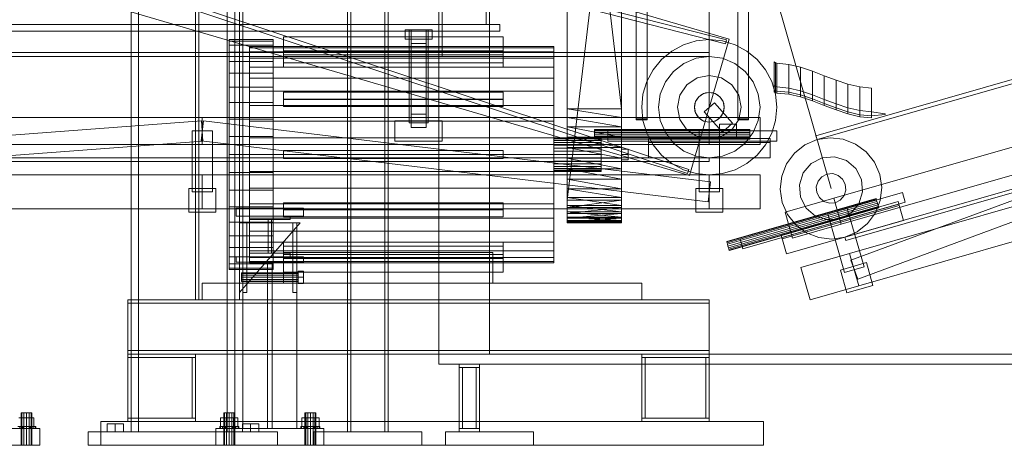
# Model space of a CAD drawing. Header units: millimetres. Extents: x -3490 to 61924, y -72580 to 6847.
# Tile 306 of 656: x 1580 to 3036, y -36000 to -35370. Entities that reach past the tile are written whole.
import ezdxf

# ---------------------------------------------------------------- set-up
doc = ezdxf.new("R2010")
doc.units = ezdxf.units.MM
for name, color, linetype, lineweight in [('COTAS_P', 1, 'Continuous', 0), ('frontal_C03', 7, 'Continuous', 0), ('frontal_C04', 7, 'Continuous', 0), ('frontal_C04-C08', 7, 'Continuous', 0), ('frontal_C08', 7, 'Continuous', 0), ('frontal_secador', 7, 'Continuous', 0), ('frontal_tolva', 7, 'Continuous', 0)]:
    doc.layers.add(name, color=color, linetype=linetype, lineweight=lineweight)
doc.dimstyles.new('R19_100', dxfattribs={"dimtxt": 250, "dimasz": 150, "dimexe": 150, "dimexo": 80, "dimgap": 100, "dimtad": 1, "dimtih": 1, "dimtoh": 1, "dimdsep": 46, "dimcen": 0.09, "dimadec": 0, "dimazin": 0, "dimtfac": 1, "dimtdec": 4, "dimtofl": 0, "dimtmove": 0, "dimatfit": 3, "dimfxl": 1, "dimtolj": 1, "dimtzin": 0, "dimarcsym": 0})

# ---------------------------------------------------------------- blocks, each defined once
blk = doc.blocks.new('DIM_R29_52')
at = {"layer": 'COTAS_P'}
for p, q in [((-1750, -34600), (-1600, -34555)), ((2600, -34600), (2450, -34555)), ((-1750, -35500), (-1750, -34600)), ((-1750, -34600), (2600, -34600)), ((-1750, -34600), (-1600, -34645)), ((2600, -34600), (2450, -34645)), ((2600, -35500), (2600, -34600))]:
    blk.add_line(p, q, dxfattribs=at)
blk.add_text('4350 P', height=250, dxfattribs=at).set_placement((425, -34500))
blk = doc.blocks.new('DIM_R29_53')
at = {"layer": 'COTAS_P'}
for p, q in [((2531.9, -34754.9), (6515, -33612.7)), ((6515, -33612.7), (6358.4, -33610.8)), ((6515, -33612.7), (6383.2, -33697.3)), ((6763.1, -34477.9), (6515, -33612.7)), ((2531.9, -34754.9), (2663.7, -34670.3)), ((2780, -35620), (2531.9, -34754.9)), ((2531.9, -34754.9), (2688.5, -34756.8))]:
    blk.add_line(p, q, dxfattribs=at)
blk.add_text('4143.62 P', height=250, rotation=16, dxfattribs=at).set_placement((4495.9, -34087.7))

msp = doc.modelspace()

# ---------------------------------------------------------------- linework, layer by layer
at = {"layer": 'frontal_C03'}
for p, q in [((1583.072, -35952), (1582, -35952)), ((1582, -36000), (1582, -35952)), ((1586, -35952), (1583.072, -35952)), ((1583.072, -36000), (1583.072, -35952)), ((1590, -35952), (1586, -35952)), ((1586, -36000), (1586, -35952)), ((1590, -35952), (1594, -35952)), ((1590, -35952), (1590, -36000)), ((1594, -35952), (1596.928, -35952)), ((1594, -36000), (1594, -35952)), ((1596.928, -35952), (1598, -35952)), ((1596.928, -36000), (1596.928, -35952)), ((1598, -36000), (1598, -35952)), ((1590, -35959.2), (1578.915, -35959.2)), ((1590, -35959.2), (1601.085, -35959.2)), ((1590, -35959.2), (1590, -35972)), ((1601.085, -35972), (1601.085, -35959.2)), ((1450, -35975), (1610, -35975)), ((1580.101, -35972), (1577.066, -35972)), ((1580.101, -35975), (1577.066, -35975)), ((1578.915, -35972), (1590, -35972)), ((1584.642, -35972), (1580.101, -35972)), ((1580.101, -35975), (1580.101, -35972)), ((1584.642, -35975), (1580.101, -35975)), ((1590, -35972), (1584.642, -35972)), ((1584.642, -35975), (1584.642, -35972)), ((1584.642, -35975), (1590, -35975)), ((1590, -35972), (1595.358, -35972)), ((1590, -35972), (1590, -35975)), ((1590, -35972), (1601.085, -35972)), ((1590, -35975), (1595.358, -35975)), ((1595.358, -35972), (1599.899, -35972)), ((1595.358, -35975), (1595.358, -35972)), ((1595.358, -35975), (1599.899, -35975)), ((1599.899, -35972), (1602.934, -35972)), ((1599.899, -35975), (1599.899, -35972)), ((1599.899, -35975), (1602.934, -35975)), ((1602.934, -35972), (1604, -35972)), ((1602.934, -35975), (1602.934, -35972)), ((1602.934, -35975), (1604, -35975)), ((1604, -35975), (1604, -35972)), ((1610, -36000), (1610, -35975)), ((1450, -36000), (1610, -36000)), ((1583.072, -36000), (1582, -36000)), ((1586, -36000), (1583.072, -36000)), ((1586, -36000), (1590, -36000)), ((1590, -36000), (1594, -36000)), ((1594, -36000), (1596.928, -36000)), ((1596.928, -36000), (1598, -36000))]:
    msp.add_line(p, q, dxfattribs=at)
at = {"layer": 'frontal_C04'}
for p, q in [((2629.541, -35399.241), (1529.541, -35076.741)), ((2624.025, -35406.022), (1514.118, -35122.276)), ((2625.511, -35400.209), (1515.604, -35116.463)), ((2567.591, -35597.768), (1480.177, -35237.3)), ((2569.479, -35592.073), (1482.065, -35231.605)), ((2570.459, -35600.759), (1470.459, -35278.259)), ((2492, -35517.27), (2492, -35312.27)), ((2492, -35518.73), (2492, -35313.73)), ((2508, -35517.27), (2508, -35312.27)), ((2508, -35313.73), (2508, -35518.73)), ((2642, -35517.27), (2642, -35312.27)), ((2642, -35518.73), (2642, -35313.73)), ((2658, -35517.27), (2658, -35312.27)), ((2658, -35313.73), (2658, -35518.73)), ((2270, -35342.5), (2270, -35377.5)), ((1360, -35377.5), (2290, -35377.5)), ((2270, -35377.5), (1580, -35377.5)), ((2150, -35385.5), (2190, -35385.5)), ((2150, -35399.5), (2150, -35385.5)), ((2156, -35385.5), (2184, -35385.5)), ((2156, -35523), (2156, -35385.5)), ((2181, -35385.527), (2159, -35385.527)), ((2159, -35385.527), (2159, -35405.473)), ((2159, -35510.027), (2159, -35385.527)), ((2181, -35405.473), (2181, -35385.527)), ((2181, -35385.527), (2181, -35510.027)), ((2184, -35385.5), (2184, -35523)), ((2190, -35385.5), (2190, -35399.5)), ((2290, -35377.5), (2290, -35387.5)), ((2290, -35387.5), (1360, -35387.5)), ((2190, -35399.5), (2150, -35399.5)), ((2570.459, -35600.759), (2629.541, -35399.241)), ((2600, -35400), (2580.491, -35401.921)), ((2619.509, -35401.921), (2600, -35400)), ((2624.025, -35406.022), (2625.511, -35400.209)), ((2159, -35405.473), (2181, -35405.473)), ((2159, -35405.473), (2159, -35529.973)), ((2181, -35405.473), (2181, -35529.973)), ((2561.732, -35407.612), (2544.443, -35416.853)), ((2580.491, -35401.921), (2561.732, -35407.612)), ((2638.268, -35407.612), (2619.509, -35401.921)), ((2655.557, -35416.853), (2638.268, -35407.612)), ((1540, -35419), (2600, -35419)), ((1540, -35425), (2600, -35425)), ((2529.289, -35429.289), (2516.853, -35444.443)), ((2544.443, -35416.853), (2529.289, -35429.289)), ((2580.589, -35427.556), (2562.5, -35435.048)), ((2600, -35425), (2580.589, -35427.556)), ((2600, -35419), (2600, -35425)), ((2619.411, -35427.556), (2600, -35425)), ((2637.5, -35435.048), (2619.411, -35427.556)), ((2670.711, -35429.289), (2655.557, -35416.853)), ((2683.147, -35444.443), (2670.711, -35429.289)), ((2516.853, -35444.443), (2507.612, -35461.732)), ((2562.5, -35435.048), (2546.967, -35446.967)), ((2653.033, -35446.967), (2637.5, -35435.048)), ((2692.388, -35461.732), (2683.147, -35444.443)), ((2546.967, -35446.967), (2535.048, -35462.5)), ((2582.014, -35456.578), (2566.766, -35466.766)), ((2600, -35453), (2582.014, -35456.578)), ((2617.986, -35456.578), (2600, -35453)), ((2633.234, -35466.766), (2617.986, -35456.578)), ((2664.952, -35462.5), (2653.033, -35446.967)), ((2507.612, -35461.732), (2501.921, -35480.491)), ((2535.048, -35462.5), (2527.556, -35480.589)), ((2566.766, -35466.766), (2556.578, -35482.014)), ((2643.422, -35482.014), (2633.234, -35466.766)), ((2672.444, -35480.589), (2664.952, -35462.5)), ((2698.079, -35480.491), (2692.388, -35461.732)), ((2501.921, -35480.491), (2500, -35500)), ((2527.556, -35480.589), (2525, -35500)), ((2556.578, -35482.014), (2553, -35500)), ((2584.444, -35484.444), (2579.675, -35491.581)), ((2584.444, -35484.444), (2580.947, -35489)), ((2591.581, -35479.675), (2584.444, -35484.444)), ((2589, -35480.947), (2584.444, -35484.444)), ((2594.306, -35478.75), (2589, -35480.947)), ((2600, -35478), (2591.581, -35479.675)), ((2600, -35478), (2594.306, -35478.75)), ((2608.419, -35479.675), (2600, -35478)), ((2605.694, -35478.75), (2600, -35478)), ((2611, -35480.947), (2605.694, -35478.75)), ((2615.556, -35484.444), (2608.419, -35479.675)), ((2615.556, -35484.444), (2611, -35480.947)), ((2620.325, -35491.581), (2615.556, -35484.444)), ((2619.053, -35489), (2615.556, -35484.444)), ((2647, -35500), (2643.422, -35482.014)), ((2675, -35500), (2672.444, -35480.589)), ((2700, -35500), (2698.079, -35480.491)), ((2500, -35500), (2501.921, -35519.509)), ((2525, -35500), (2527.556, -35519.411)), ((2553, -35500), (2556.578, -35517.986)), ((2579.675, -35491.581), (2578, -35500)), ((2578.75, -35494.306), (2578, -35500)), ((2578, -35500), (2579.675, -35508.419)), ((2578, -35500), (2578.75, -35505.694)), ((2580.947, -35489), (2578.75, -35494.306)), ((2592.567, -35506.69), (2607.433, -35493.31)), ((2607.433, -35493.31), (2634.433, -35523.31)), ((2621.25, -35494.306), (2619.053, -35489)), ((2622, -35500), (2620.325, -35491.581)), ((2620.325, -35508.419), (2622, -35500)), ((2622, -35500), (2621.25, -35494.306)), ((2621.25, -35505.694), (2622, -35500)), ((2643.422, -35517.986), (2647, -35500)), ((2672.444, -35519.411), (2675, -35500)), ((2698.079, -35519.509), (2700, -35500)), ((650, -35515), (1850, -35515)), ((1850, -35515), (1850, -35555)), ((1850, -35515), (2600, -35515)), ((2159, -35529.973), (2159, -35510.027)), ((2159, -35510.027), (2181, -35510.027)), ((2181, -35510.027), (2181, -35529.973)), ((2508, -35517.27), (2492, -35517.27)), ((2492, -35517.27), (2492, -35518.73)), ((2508, -35518.73), (2508, -35517.27)), ((2578.75, -35505.694), (2580.947, -35511)), ((2579.675, -35508.419), (2584.444, -35515.556)), ((2580.947, -35511), (2584.444, -35515.556)), ((2584.444, -35515.556), (2591.581, -35520.325)), ((2584.444, -35515.556), (2589, -35519.053)), ((2592.567, -35506.69), (2619.567, -35536.69)), ((2600, -35515), (2600, -35555)), ((2600, -35515), (2675, -35515)), ((2608.419, -35520.325), (2615.556, -35515.556)), ((2611, -35519.053), (2615.556, -35515.556)), ((2615.556, -35515.556), (2620.325, -35508.419)), ((2615.556, -35515.556), (2619.053, -35511)), ((2619.053, -35511), (2621.25, -35505.694)), ((2658, -35517.27), (2642, -35517.27)), ((2642, -35517.27), (2642, -35518.73)), ((2658, -35518.73), (2658, -35517.27)), ((2675, -35515), (2675, -35555)), ((648.878, -35610.042), (1848.878, -35520.042)), ((1851.787, -35520.107), (1848.213, -35549.893)), ((1848.878, -35520.042), (1851.122, -35549.958)), ((1851.787, -35520.107), (2601.787, -35610.107)), ((2135, -35520), (2205, -35520)), ((2135, -35550), (2135, -35520)), ((2184, -35523), (2156, -35523)), ((2181, -35529.973), (2159, -35529.973)), ((2205, -35520), (2205, -35550)), ((2492, -35518.73), (2508, -35518.73)), ((2501.921, -35519.509), (2507.612, -35538.268)), ((2527.556, -35519.411), (2535.048, -35537.5)), ((2556.578, -35517.986), (2566.766, -35533.234)), ((2589, -35519.053), (2594.306, -35521.25)), ((2591.581, -35520.325), (2600, -35522)), ((2594.306, -35521.25), (2600, -35522)), ((2600, -35522), (2608.419, -35520.325)), ((2600, -35522), (2605.694, -35521.25)), ((2605.694, -35521.25), (2611, -35519.053)), ((2615, -35525), (2640, -35525)), ((2615, -35545), (2615, -35525)), ((2634.433, -35523.31), (2619.567, -35536.69)), ((2633.234, -35533.234), (2643.422, -35517.986)), ((2640, -35525), (2640, -35545)), ((2642, -35518.73), (2658, -35518.73)), ((2664.952, -35537.5), (2672.444, -35519.411)), ((2692.388, -35538.268), (2698.079, -35519.509)), ((1865, -35535), (1835, -35535)), ((1835, -35625), (1835, -35535)), ((1865, -35535), (1865, -35625)), ((2430, -35533.533), (2430, -35533)), ((2430, -35533), (2660, -35533)), ((2430, -35535.05), (2430, -35533.533)), ((2430, -35533.533), (2660, -35533.533)), ((2430, -35537.321), (2430, -35535.05)), ((2430, -35535.05), (2660, -35535.05)), ((2430, -35540), (2430, -35537.321)), ((2430, -35537.321), (2660, -35537.321)), ((2430, -35542.679), (2430, -35540)), ((2660, -35540), (2430, -35540)), ((2430, -35542.679), (2430, -35544.95)), ((2430, -35542.679), (2660, -35542.679)), ((2430, -35544.95), (2430, -35546.467)), ((2430, -35544.95), (2660, -35544.95)), ((2430, -35546.467), (2430, -35547)), ((2430, -35546.467), (2660, -35546.467)), ((2450, -35535), (2700, -35535)), ((2450, -35535), (2450, -35550)), ((2507.612, -35538.268), (2516.853, -35555.557)), ((2510, -35546), (2690, -35546)), ((2510, -35546), (2510, -35552)), ((2535.048, -35537.5), (2546.967, -35553.033)), ((2566.766, -35533.234), (2582.014, -35543.422)), ((2582.014, -35543.422), (2600, -35547)), ((2615, -35535), (2585, -35535)), ((2585, -35625), (2585, -35535)), ((2600, -35547), (2617.986, -35543.422)), ((2615, -35535), (2615, -35625)), ((2640, -35545), (2615, -35545)), ((2617.986, -35543.422), (2633.234, -35533.234)), ((2653.033, -35553.033), (2664.952, -35537.5)), ((2660, -35533.533), (2660, -35533)), ((2660, -35535.05), (2660, -35533.533)), ((2660, -35537.321), (2660, -35535.05)), ((2660, -35540), (2660, -35537.321)), ((2660, -35540), (2660, -35542.679)), ((2660, -35542.679), (2660, -35544.95)), ((2660, -35544.95), (2660, -35546.467)), ((2660, -35546.467), (2660, -35547)), ((2683.147, -35555.557), (2692.388, -35538.268)), ((2690, -35552), (2690, -35546)), ((2700, -35550), (2700, -35535)), ((650, -35555), (1850, -35555)), ((651.122, -35639.958), (1851.122, -35549.958)), ((1848.213, -35549.893), (2598.213, -35639.893)), ((1850, -35555), (2600, -35555)), ((2205, -35550), (2135, -35550)), ((2430, -35547), (2660, -35547)), ((2450, -35550), (2700, -35550)), ((2510, -35550), (2690, -35550)), ((2510, -35550), (2510, -35575)), ((2510, -35552), (2690, -35552)), ((2516.853, -35555.557), (2529.289, -35570.711)), ((2546.967, -35553.033), (2562.5, -35564.952)), ((2600, -35555), (2675, -35555)), ((2637.5, -35564.952), (2653.033, -35553.033)), ((2670.711, -35570.711), (2683.147, -35555.557)), ((2690, -35575), (2690, -35550)), ((-1750, -35575), (2600, -35575)), ((2510, -35575), (2690, -35575)), ((2529.289, -35570.711), (2544.443, -35583.147)), ((2562.5, -35564.952), (2580.589, -35572.444)), ((2580.589, -35572.444), (2600, -35575)), ((2600, -35575), (2619.411, -35572.444)), ((2600, -35575), (2600, -35580)), ((2619.411, -35572.444), (2637.5, -35564.952)), ((2655.557, -35583.147), (2670.711, -35570.711)), ((-1750, -35580), (2600, -35580)), ((2544.443, -35583.147), (2561.732, -35592.388)), ((2638.268, -35592.388), (2655.557, -35583.147)), ((650, -35600), (1850, -35600)), ((1850, -35600), (1850, -35650)), ((1850, -35600), (2600, -35600)), ((2561.732, -35592.388), (2580.491, -35598.079)), ((2567.591, -35597.768), (2569.479, -35592.073)), ((2580.491, -35598.079), (2600, -35600)), ((2600, -35600), (2619.509, -35598.079)), ((2600, -35600), (2600, -35650)), ((2600, -35600), (2675, -35600)), ((2619.509, -35598.079), (2638.268, -35592.388)), ((2675, -35600), (2675, -35650)), ((2601.787, -35610.107), (2598.213, -35639.893)), ((1830, -35620), (1870, -35620)), ((1830, -35620), (1830, -35655)), ((1865, -35625), (1835, -35625)), ((1870, -35655), (1870, -35620)), ((2580, -35620), (2620, -35620)), ((2580, -35620), (2580, -35655)), ((2615, -35625), (2585, -35625)), ((2620, -35655), (2620, -35620)), ((650, -35650), (1850, -35650)), ((1830, -35655), (1870, -35655)), ((1850, -35650), (2600, -35650)), ((1900, -35649), (2000, -35649)), ((1900, -35649), (1900, -35661)), ((1900, -35661), (2000, -35661)), ((1920, -35666), (1920, -35661)), ((1920, -35661), (1980, -35661)), ((1980, -35661), (1980, -35666)), ((2000, -35661), (2000, -35649)), ((2580, -35655), (2620, -35655)), ((2600, -35650), (2675, -35650)), ((1905, -35774), (1995, -35671)), ((1995, -35671), (1905, -35671)), ((1905, -35671), (1905, -35774)), ((1910, -35774), (1910, -35671)), ((1910, -35671), (1916, -35671)), ((1916, -35774), (1916, -35671)), ((1980, -35666), (1920, -35666)), ((1947.5, -35716), (1947.5, -35666)), ((1947.5, -35666), (1952.5, -35666)), ((1952.5, -35666), (1952.5, -35716)), ((1984, -35774), (1984, -35671)), ((1984, -35671), (1990, -35671)), ((1990, -35774), (1990, -35671)), ((1900, -35721), (2000, -35721)), ((1900, -35721), (1900, -35729)), ((1920, -35721), (1920, -35716)), ((1920, -35716), (1980, -35716)), ((1980, -35721), (1920, -35721)), ((1952.5, -35716), (1947.5, -35716)), ((1980, -35716), (1980, -35721)), ((2000, -35729), (2000, -35721)), ((1900, -35729), (2000, -35729)), ((1910, -35729), (1990, -35729)), ((1910, -35729), (1910, -35975)), ((1946.5, -35729), (1953.5, -35729)), ((1946.5, -35729), (1946.5, -35975)), ((1953.5, -35975), (1953.5, -35729)), ((1990, -35975), (1990, -35729)), ((1908, -35745.957), (1908, -35745.1)), ((1908, -35745.1), (1992, -35745.1)), ((1908, -35748.3), (1908, -35745.957)), ((1908, -35745.957), (1992, -35745.957)), ((1908, -35751.5), (1908, -35748.3)), ((1908, -35748.3), (1992, -35748.3)), ((1992, -35751.5), (1992, -35742.493)), ((1992, -35742.493), (2000, -35742.493)), ((1992, -35745.957), (1992, -35745.1)), ((1992, -35748.3), (1992, -35745.957)), ((1992, -35751.5), (1992, -35748.3)), ((2000, -35751.5), (2000, -35742.493)), ((1908, -35754.7), (1908, -35751.5)), ((1992, -35751.5), (1908, -35751.5)), ((1908, -35754.7), (1908, -35757.043)), ((1908, -35754.7), (1992, -35754.7)), ((1908, -35757.043), (1908, -35757.9)), ((1908, -35757.043), (1992, -35757.043)), ((1908, -35757.9), (1992, -35757.9)), ((1992, -35751.5), (1992, -35754.7)), ((1992, -35760.507), (1992, -35751.5)), ((2000, -35751.5), (1992, -35751.5)), ((1992, -35754.7), (1992, -35757.043)), ((1992, -35757.043), (1992, -35757.9)), ((1992, -35760.507), (2000, -35760.507)), ((2000, -35751.5), (2000, -35760.507)), ((1916, -35774), (1910, -35774)), ((1990, -35774), (1984, -35774)), ((1883.072, -35952), (1882, -35952)), ((1882, -36000), (1882, -35952)), ((1886, -35952), (1883.072, -35952)), ((1883.072, -36000), (1883.072, -35952)), ((1890, -35952), (1886, -35952)), ((1886, -36000), (1886, -35952)), ((1894, -35952), (1890, -35952)), ((1890, -36000), (1890, -35952)), ((1896.928, -35952), (1894, -35952)), ((1894, -36000), (1894, -35952)), ((1898, -35952), (1896.928, -35952)), ((1896.928, -36000), (1896.928, -35952)), ((1898, -35952), (1898, -36000)), ((2003.072, -35952), (2002, -35952)), ((2002, -36000), (2002, -35952)), ((2006, -35952), (2003.072, -35952)), ((2003.072, -36000), (2003.072, -35952)), ((2010, -35952), (2006, -35952)), ((2006, -36000), (2006, -35952)), ((2014, -35952), (2010, -35952)), ((2010, -36000), (2010, -35952)), ((2016.928, -35952), (2014, -35952)), ((2014, -36000), (2014, -35952)), ((2018, -35952), (2016.928, -35952)), ((2016.928, -36000), (2016.928, -35952)), ((2018, -35952), (2018, -36000)), ((1883.6, -35959.2), (1877.2, -35959.2)), ((1877.2, -35972), (1877.2, -35959.2)), ((1896.4, -35959.2), (1883.6, -35959.2)), ((1883.6, -35972), (1883.6, -35959.2)), ((1902.8, -35959.2), (1896.4, -35959.2)), ((1896.4, -35972), (1896.4, -35959.2)), ((1902.8, -35959.2), (1902.8, -35972)), ((2003.6, -35959.2), (1997.2, -35959.2)), ((1997.2, -35972), (1997.2, -35959.2)), ((2016.4, -35959.2), (2003.6, -35959.2)), ((2003.6, -35972), (2003.6, -35959.2)), ((2022.8, -35959.2), (2016.4, -35959.2)), ((2016.4, -35972), (2016.4, -35959.2)), ((2022.8, -35959.2), (2022.8, -35972)), ((1870, -35975), (2030, -35975)), ((1870, -35975), (1870, -36000)), ((1877.066, -35972), (1876, -35972)), ((1876, -35975), (1876, -35972)), ((1877.066, -35975), (1876, -35975)), ((1880.101, -35972), (1877.066, -35972)), ((1877.066, -35975), (1877.066, -35972)), ((1880.101, -35975), (1877.066, -35975)), ((1883.6, -35972), (1877.2, -35972)), ((1884.642, -35972), (1880.101, -35972)), ((1880.101, -35975), (1880.101, -35972)), ((1884.642, -35975), (1880.101, -35975)), ((1896.4, -35972), (1883.6, -35972)), ((1890, -35972), (1884.642, -35972)), ((1884.642, -35975), (1884.642, -35972)), ((1890, -35975), (1884.642, -35975)), ((1895.358, -35972), (1890, -35972)), ((1890, -35975), (1890, -35972)), ((1895.358, -35975), (1890, -35975)), ((1899.899, -35972), (1895.358, -35972)), ((1895.358, -35975), (1895.358, -35972)), ((1899.899, -35975), (1895.358, -35975)), ((1896.4, -35972), (1902.8, -35972)), ((1902.934, -35972), (1899.899, -35972)), ((1899.899, -35975), (1899.899, -35972)), ((1902.934, -35975), (1899.899, -35975)), ((1904, -35972), (1902.934, -35972)), ((1902.934, -35975), (1902.934, -35972)), ((1902.934, -35975), (1904, -35975)), ((1904, -35972), (1904, -35975)), ((1910, -35975), (1990, -35975)), ((1946.5, -35975), (1953.5, -35975)), ((1997.066, -35972), (1996, -35972)), ((1996, -35975), (1996, -35972)), ((1997.066, -35975), (1996, -35975)), ((2000.101, -35972), (1997.066, -35972)), ((1997.066, -35975), (1997.066, -35972)), ((2000.101, -35975), (1997.066, -35975)), ((2003.6, -35972), (1997.2, -35972)), ((2004.642, -35972), (2000.101, -35972)), ((2000.101, -35975), (2000.101, -35972)), ((2004.642, -35975), (2000.101, -35975)), ((2016.4, -35972), (2003.6, -35972)), ((2010, -35972), (2004.642, -35972)), ((2004.642, -35975), (2004.642, -35972)), ((2010, -35975), (2004.642, -35975)), ((2015.358, -35972), (2010, -35972)), ((2010, -35975), (2010, -35972)), ((2015.358, -35975), (2010, -35975)), ((2019.899, -35972), (2015.358, -35972)), ((2015.358, -35975), (2015.358, -35972)), ((2019.899, -35975), (2015.358, -35975)), ((2016.4, -35972), (2022.8, -35972)), ((2022.934, -35972), (2019.899, -35972)), ((2019.899, -35975), (2019.899, -35972)), ((2022.934, -35975), (2019.899, -35975)), ((2024, -35972), (2022.934, -35972)), ((2022.934, -35975), (2022.934, -35972)), ((2022.934, -35975), (2024, -35975)), ((2024, -35972), (2024, -35975)), ((2030, -36000), (2030, -35975)), ((1870, -36000), (2030, -36000)), ((1883.072, -36000), (1882, -36000)), ((1886, -36000), (1883.072, -36000)), ((1890, -36000), (1886, -36000)), ((1894, -36000), (1890, -36000)), ((1896.928, -36000), (1894, -36000)), ((1896.928, -36000), (1898, -36000)), ((2003.072, -36000), (2002, -36000)), ((2006, -36000), (2003.072, -36000)), ((2010, -36000), (2006, -36000)), ((2014, -36000), (2010, -36000)), ((2016.928, -36000), (2014, -36000)), ((2016.928, -36000), (2018, -36000))]:
    msp.add_line(p, q, dxfattribs=at)
at = {"layer": 'frontal_C04-C08'}
for p, q in [((2696, -35468), (2696, -35433)), ((2696, -35433), (2698, -35434.5)), ((2698, -35434.5), (2698, -35469.5)), ((2698, -35434.5), (2700, -35435)), ((2700, -35435), (2700, -35470)), ((2700, -35435), (2717.5, -35436.57)), ((2717.5, -35436.57), (2717.5, -35471.57)), ((2717.5, -35436.57), (2735, -35440.708)), ((2735, -35440.708), (2735, -35475.708)), ((2735, -35440.708), (2752.5, -35446.559)), ((2752.5, -35446.559), (2752.5, -35481.559)), ((2752.5, -35446.559), (2770, -35453.266)), ((2770, -35453.266), (2770, -35488.266)), ((2770, -35453.266), (2787.5, -35459.972)), ((2696, -35468), (2698, -35469.5)), ((2696, -35474), (2696, -35468)), ((2696, -35474), (2698, -35475.5)), ((2696, -35477), (2696, -35474)), ((2698, -35469.5), (2698, -35475.5)), ((2698, -35469.5), (2700, -35470)), ((2700, -35470), (2700, -35476)), ((2700, -35470), (2717.5, -35471.57)), ((2717.5, -35471.57), (2717.5, -35477.57)), ((2717.5, -35471.57), (2735, -35475.708)), ((2787.5, -35459.972), (2787.5, -35494.972)), ((2787.5, -35459.972), (2805, -35465.823)), ((2805, -35465.823), (2805, -35500.823)), ((2805, -35465.823), (2822.5, -35469.961)), ((2822.5, -35469.961), (2822.5, -35504.961)), ((2822.5, -35469.961), (2840, -35471.531)), ((2840, -35471.531), (2840, -35506.531)), ((2696, -35477), (2698, -35478.5)), ((2698, -35475.5), (2698, -35478.5)), ((2698, -35475.5), (2700, -35476)), ((2698, -35478.5), (2700, -35479)), ((2700, -35476), (2700, -35479)), ((2700, -35476), (2717.5, -35477.57)), ((2700, -35479), (2717.5, -35480.57)), ((2717.5, -35477.57), (2717.5, -35480.57)), ((2717.5, -35477.57), (2735, -35481.708)), ((2717.5, -35480.57), (2735, -35484.708)), ((2735, -35475.708), (2735, -35481.708)), ((2735, -35475.708), (2752.5, -35481.559)), ((2735, -35481.708), (2735, -35484.708)), ((2735, -35481.708), (2752.5, -35487.559)), ((2735, -35484.708), (2752.5, -35490.559)), ((2752.5, -35481.559), (2752.5, -35487.559)), ((2752.5, -35481.559), (2770, -35488.266)), ((2752.5, -35487.559), (2752.5, -35490.559)), ((2752.5, -35487.559), (2770, -35494.266)), ((2770, -35488.266), (2770, -35494.266)), ((2770, -35488.266), (2787.5, -35494.972)), ((2752.5, -35490.559), (2770, -35497.266)), ((2770, -35494.266), (2770, -35497.266)), ((2770, -35494.266), (2787.5, -35500.972)), ((2770, -35497.266), (2787.5, -35503.972)), ((2787.5, -35494.972), (2787.5, -35500.972)), ((2787.5, -35494.972), (2805, -35500.823)), ((2787.5, -35500.972), (2787.5, -35503.972)), ((2787.5, -35500.972), (2805, -35506.823)), ((2805, -35500.823), (2805, -35506.823)), ((2805, -35500.823), (2822.5, -35504.961)), ((2787.5, -35503.972), (2805, -35509.823)), ((2805, -35506.823), (2805, -35509.823)), ((2805, -35506.823), (2822.5, -35510.961)), ((2805, -35509.823), (2822.5, -35513.961)), ((2822.5, -35504.961), (2822.5, -35510.961)), ((2822.5, -35504.961), (2840, -35506.531)), ((2822.5, -35510.961), (2822.5, -35513.961)), ((2822.5, -35510.961), (2840, -35512.531)), ((2822.5, -35513.961), (2840, -35515.531)), ((2840, -35506.531), (2840, -35512.531)), ((2840, -35506.531), (2860, -35509.796)), ((2840, -35512.531), (2860, -35510.796)), ((2840, -35512.531), (2840, -35515.531)), ((2860, -35509.796), (2860, -35510.796))]:
    msp.add_line(p, q, dxfattribs=at)
at = {"layer": 'frontal_C08'}
for p, q in [((2800.673, -35692.095), (6783.781, -34549.957)), ((2802.051, -35696.901), (6785.159, -34554.763)), ((2784.135, -35634.419), (3937.649, -35303.654)), ((2809.253, -35726.088), (3937.96, -35308.81)), ((2795.16, -35672.869), (3948.674, -35342.105)), ((2819.656, -35754.227), (3948.363, -35336.949)), ((2807.564, -35716.126), (3961.078, -35385.361)), ((2821.346, -35764.189), (3974.86, -35433.424)), ((2757.673, -35542.138), (3094.115, -35445.665)), ((2759.327, -35547.905), (3095.769, -35451.432)), ((2759.327, -35547.905), (2757.673, -35542.138)), ((2778.691, -35545.011), (2759.327, -35547.905)), ((2798.144, -35547.228), (2778.691, -35545.011)), ((2741.372, -35555.712), (2726.05, -35567.901)), ((2759.327, -35547.905), (2741.372, -35555.712)), ((2816.361, -35554.404), (2798.144, -35547.228)), ((2832.099, -35566.05), (2816.361, -35554.404)), ((2726.05, -35567.901), (2714.404, -35583.639)), ((2767.045, -35574.821), (2750.742, -35583.217)), ((2785.321, -35573.302), (2767.045, -35574.821)), ((2802.786, -35578.893), (2785.321, -35573.302)), ((2844.288, -35581.372), (2832.099, -35566.05)), ((2714.404, -35583.639), (2707.228, -35601.856)), ((2750.742, -35583.217), (2738.893, -35597.214)), ((2816.783, -35590.742), (2802.786, -35578.893)), ((2852.095, -35599.327), (2844.288, -35581.372)), ((2707.228, -35601.856), (2705.011, -35621.309)), ((2738.893, -35597.214), (2733.302, -35614.679)), ((2766.305, -35602.783), (2760.758, -35609.334)), ((2773.936, -35598.852), (2766.305, -35602.783)), ((2782.49, -35598.141), (2773.936, -35598.852)), ((2790.666, -35600.758), (2782.49, -35598.141)), ((2797.217, -35606.305), (2790.666, -35600.758)), ((2825.179, -35607.045), (2816.783, -35590.742)), ((2854.989, -35618.691), (2852.095, -35599.327)), ((2733.302, -35614.679), (2734.821, -35632.955)), ((2760.758, -35609.334), (2758.141, -35617.51)), ((2758.141, -35617.51), (2758.852, -35626.064)), ((2801.148, -35613.936), (2797.217, -35606.305)), ((2801.859, -35622.49), (2801.148, -35613.936)), ((2826.698, -35625.321), (2825.179, -35607.045)), ((2852.772, -35638.144), (2854.989, -35618.691)), ((2645.458, -35694.99), (2885.773, -35626.08)), ((2705.011, -35621.309), (2707.905, -35640.673)), ((2734.821, -35632.955), (2743.217, -35649.258)), ((2758.852, -35626.064), (2762.783, -35633.695)), ((2762.783, -35633.695), (2769.334, -35639.242)), ((2793.695, -35637.217), (2799.242, -35630.666)), ((2799.242, -35630.666), (2801.859, -35622.49)), ((2821.107, -35642.786), (2826.698, -35625.321)), ((2889.908, -35640.499), (2885.773, -35626.08)), ((2625.682, -35698.58), (2846.772, -35635.183)), ((2625.828, -35699.092), (2846.919, -35635.696)), ((2626.247, -35700.551), (2847.337, -35637.154)), ((2626.873, -35702.734), (2847.963, -35639.337)), ((2848.701, -35641.912), (2627.611, -35705.309)), ((2628.349, -35707.884), (2849.44, -35644.487)), ((2628.975, -35710.067), (2850.066, -35646.67)), ((2629.394, -35711.525), (2850.484, -35648.129)), ((2629.54, -35712.038), (2850.631, -35648.641)), ((2649.593, -35709.409), (2889.908, -35640.499)), ((2706.166, -35689.025), (2879.193, -35639.411)), ((2707.268, -35692.87), (2880.295, -35643.256)), ((2707.82, -35694.793), (2880.847, -35645.178)), ((2707.905, -35640.673), (2715.712, -35658.628)), ((2712.04, -35655.092), (2784.135, -35634.419)), ((2769.334, -35639.242), (2777.51, -35641.859)), ((2777.51, -35641.859), (2786.064, -35641.148)), ((2784.135, -35634.419), (2795.16, -35672.869)), ((2786.064, -35641.148), (2793.695, -35637.217)), ((2809.258, -35656.783), (2821.107, -35642.786)), ((2845.596, -35656.361), (2852.772, -35638.144)), ((2846.919, -35635.696), (2846.772, -35635.183)), ((2847.337, -35637.154), (2846.919, -35635.696)), ((2847.963, -35639.337), (2847.337, -35637.154)), ((2848.701, -35641.912), (2847.963, -35639.337)), ((2848.701, -35641.912), (2849.44, -35644.487)), ((2849.44, -35644.487), (2850.066, -35646.67)), ((2850.066, -35646.67), (2850.484, -35648.129)), ((2850.484, -35648.129), (2850.631, -35648.641)), ((2880.847, -35645.178), (2879.193, -35639.411)), ((2887.186, -35667.287), (2880.295, -35643.256)), ((2712.04, -35655.092), (2723.065, -35693.542)), ((2715.712, -35658.628), (2727.901, -35673.95)), ((2743.217, -35649.258), (2757.214, -35661.107)), ((2757.214, -35661.107), (2774.679, -35666.698)), ((2804.066, -35649.51), (2775.228, -35657.779)), ((2800.036, -35744.292), (2775.228, -35657.779)), ((2792.955, -35665.179), (2809.258, -35656.783)), ((2804.066, -35649.51), (2828.874, -35736.023)), ((2833.95, -35672.099), (2845.596, -35656.361)), ((2714.159, -35716.902), (2887.186, -35667.287)), ((2723.065, -35693.542), (2795.16, -35672.869)), ((2727.901, -35673.95), (2743.639, -35685.596)), ((2774.679, -35666.698), (2792.955, -35665.179)), ((2818.628, -35684.288), (2833.95, -35672.099)), ((2706.166, -35689.025), (2707.82, -35694.793)), ((2743.639, -35685.596), (2761.856, -35692.772)), ((2781.309, -35694.989), (2800.673, -35692.095)), ((2800.673, -35692.095), (2818.628, -35684.288)), ((2802.051, -35696.901), (2800.673, -35692.095)), ((2625.828, -35699.092), (2625.682, -35698.58)), ((2626.247, -35700.551), (2625.828, -35699.092)), ((2626.873, -35702.734), (2626.247, -35700.551)), ((2627.611, -35705.309), (2626.873, -35702.734)), ((2628.349, -35707.884), (2627.611, -35705.309)), ((2645.458, -35694.99), (2649.593, -35709.409)), ((2707.268, -35692.87), (2714.159, -35716.902)), ((2761.856, -35692.772), (2781.309, -35694.989)), ((2628.349, -35707.884), (2628.975, -35710.067)), ((2628.975, -35710.067), (2629.394, -35711.525)), ((2629.394, -35711.525), (2629.54, -35712.038)), ((2735.469, -35736.799), (2807.564, -35716.126)), ((2807.564, -35716.126), (2821.346, -35764.189)), ((2793.851, -35740.864), (2832.302, -35729.839)), ((2828.874, -35736.023), (2800.036, -35744.292)), ((2809.253, -35726.088), (2819.656, -35754.227)), ((2841.949, -35763.483), (2832.302, -35729.839)), ((2735.469, -35736.799), (2749.251, -35784.862)), ((2793.851, -35740.864), (2803.499, -35774.508)), ((2749.251, -35784.862), (2821.346, -35764.189)), ((2803.499, -35774.508), (2841.949, -35763.483))]:
    msp.add_line(p, q, dxfattribs=at)
at = {"layer": 'frontal_secador'}
for p, q in [((2065, -35980), (2065, -33443.5)), ((2070, -35980), (2070, -33443.5)), ((2120, -35980), (2120, -33443.5)), ((2125, -35980), (2125, -33443.5)), ((2200, -35865), (2200, -33925)), ((2275, -35865), (2275, -33925)), ((2390, -34789.148), (2390, -35529.09)), ((2470, -35529.09), (2470, -34789.148)), ((2390, -34811.626), (2390, -35502.557)), ((2390, -34811.626), (2390, -35529.09)), ((2470, -35502.557), (2470, -34811.626)), ((2470, -35529.09), (2470, -34811.626)), ((2390, -35502.557), (2390, -34822.557)), ((2470, -35502.557), (2390, -34822.557)), ((2470, -34822.557), (2470, -35502.557)), ((2390, -35657.375), (2390, -34853.63)), ((2390, -34853.63), (2390, -35529.09)), ((2470, -34853.63), (2470, -35657.375)), ((2470, -35529.09), (2470, -34853.63)), ((2390, -35657.375), (2390, -34915.96)), ((2470, -34915.96), (2470, -35657.375)), ((2390, -35637.443), (2390, -34944.852)), ((2390, -35657.375), (2390, -34944.852)), ((2470, -34944.852), (2470, -35637.443)), ((2470, -34944.852), (2470, -35657.375)), ((2390, -34957.443), (2390, -35637.443)), ((2470, -34957.443), (2390, -35637.443)), ((2470, -35637.443), (2470, -34957.443)), ((1840, -35785), (1840, -35305)), ((1845, -35785), (1845, -35305)), ((1905, -35785), (1905, -35305)), ((1910, -35785), (1910, -35305)), ((2070, -35425), (2070, -35350)), ((2205, -35425), (2205, -35350)), ((1890, -35402.093), (1890, -35400)), ((1955, -35400), (1890, -35400)), ((1955, -35402.093), (1955, -35400)), ((2295, -35396), (1970, -35396)), ((1970, -35396), (1970, -35417)), ((2295, -35417), (2295, -35396)), ((1890, -35408.32), (1890, -35402.093)), ((1955, -35402.093), (1890, -35402.093)), ((1890, -35418.529), (1890, -35408.32)), ((1955, -35408.32), (1890, -35408.32)), ((1920, -35411.97), (1920, -35410)), ((2370, -35410), (1920, -35410)), ((1920, -35417.831), (1920, -35411.97)), ((2370, -35411.97), (1920, -35411.97)), ((1955, -35408.32), (1955, -35402.093)), ((1955, -35418.529), (1955, -35408.32)), ((2370, -35411.97), (2370, -35410)), ((2370, -35417.831), (2370, -35411.97)), ((1890, -35432.467), (1890, -35418.529)), ((1955, -35418.529), (1890, -35418.529)), ((1920, -35427.439), (1920, -35417.831)), ((2370, -35417.831), (1920, -35417.831)), ((1920, -35440.557), (1920, -35427.439)), ((2370, -35427.439), (1920, -35427.439)), ((1955, -35432.467), (1955, -35418.529)), ((1970, -35434.498), (1970, -35416.312)), ((1970, -35416.312), (2295, -35416.312)), ((1970, -35422.312), (1970, -35416.312)), ((1970, -35417), (2295, -35417)), ((2295, -35422.312), (1970, -35422.312)), ((1970, -35422.312), (1970, -35440.498)), ((2070, -35425), (2205, -35425)), ((2295, -35416.312), (2295, -35434.498)), ((2295, -35416.312), (2295, -35422.312)), ((2295, -35440.498), (2295, -35422.312)), ((2370, -35427.439), (2370, -35417.831)), ((2370, -35440.557), (2370, -35427.439)), ((1890, -35449.792), (1890, -35432.467)), ((1955, -35432.467), (1890, -35432.467)), ((1920, -35456.863), (1920, -35440.557)), ((2370, -35440.557), (1920, -35440.557)), ((1955, -35449.792), (1955, -35432.467)), ((2295, -35434.498), (1970, -35434.498)), ((1970, -35434.498), (1970, -35440.498)), ((1970, -35440.498), (2295, -35440.498)), ((2295, -35440.498), (2295, -35434.498)), ((2370, -35456.863), (2370, -35440.557)), ((1890, -35470.077), (1890, -35449.792)), ((1955, -35449.792), (1890, -35449.792)), ((1920, -35475.954), (1920, -35456.863)), ((2370, -35456.863), (1920, -35456.863)), ((1955, -35470.077), (1955, -35449.792)), ((2370, -35475.954), (2370, -35456.863)), ((1890, -35492.822), (1890, -35470.077)), ((1955, -35470.077), (1890, -35470.077)), ((1955, -35492.822), (1955, -35470.077)), ((1920, -35497.362), (1920, -35475.954)), ((2370, -35475.954), (1920, -35475.954)), ((1970, -35488.304), (1970, -35477.804)), ((1970, -35477.804), (2295, -35477.804)), ((1970, -35488.196), (1970, -35477.804)), ((2295, -35488.196), (1970, -35488.196)), ((1970, -35488.196), (1970, -35498.696)), ((2295, -35488.304), (1970, -35488.304)), ((1970, -35488.304), (1970, -35498.696)), ((2295, -35477.804), (2295, -35488.304)), ((2295, -35477.804), (2295, -35488.196)), ((2295, -35498.696), (2295, -35488.196)), ((2295, -35498.696), (2295, -35488.304)), ((2370, -35497.362), (2370, -35475.954)), ((1890, -35517.467), (1890, -35492.822)), ((1955, -35492.822), (1890, -35492.822)), ((1920, -35520.557), (1920, -35497.362)), ((2370, -35497.362), (1920, -35497.362)), ((1955, -35517.467), (1955, -35492.822)), ((1970, -35498.696), (2295, -35498.696)), ((2370, -35520.557), (2370, -35497.362)), ((2390, -35502.557), (2390, -35529.09)), ((2390, -35515.148), (2390, -35502.557)), ((2470, -35515.148), (2390, -35502.557)), ((2470, -35502.557), (2390, -35502.557)), ((2470, -35529.09), (2470, -35502.557)), ((2470, -35502.557), (2470, -35515.148)), ((1890, -35543.406), (1890, -35517.467)), ((1955, -35517.467), (1890, -35517.467)), ((1955, -35543.406), (1955, -35517.467)), ((2390, -35529.09), (2390, -35515.148)), ((2470, -35529.09), (2390, -35515.148)), ((2470, -35515.148), (2390, -35515.148)), ((2470, -35515.148), (2470, -35529.09)), ((1920, -35544.97), (1920, -35520.557)), ((2370, -35520.557), (1920, -35520.557)), ((2370, -35544.97), (2370, -35520.557)), ((2390, -35529.09), (2390, -35559.629)), ((2390, -35544.04), (2390, -35529.09)), ((2390, -35529.09), (2390, -35591.182)), ((2390, -35529.09), (2390, -35645.183)), ((2390, -35529.09), (2390, -35657.375)), ((2470, -35544.04), (2390, -35529.09)), ((2470, -35529.09), (2390, -35529.09)), ((2470, -35559.629), (2470, -35529.09)), ((2470, -35529.09), (2470, -35544.04)), ((2470, -35591.182), (2470, -35529.09)), ((2470, -35645.183), (2470, -35529.09)), ((2470, -35657.375), (2470, -35529.09)), ((1890, -35570), (1890, -35543.406)), ((1955, -35543.406), (1890, -35543.406)), ((1920, -35570), (1920, -35544.97)), ((2370, -35544.97), (1920, -35544.97)), ((1955, -35570), (1955, -35543.406)), ((2370, -35570), (2370, -35544.97)), ((2370, -35545.48), (2370, -35545)), ((2440, -35545), (2370, -35545)), ((2370, -35546.903), (2370, -35545.48)), ((2440, -35545.48), (2370, -35545.48)), ((2370, -35549.213), (2370, -35546.903)), ((2440, -35546.903), (2370, -35546.903)), ((2390, -35559.629), (2390, -35544.04)), ((2470, -35559.629), (2390, -35544.04)), ((2470, -35544.04), (2390, -35544.04)), ((2440, -35545.48), (2440, -35545)), ((2440, -35546.903), (2440, -35545.48)), ((2440, -35549.213), (2440, -35546.903)), ((2470, -35544.04), (2470, -35559.629)), ((2370, -35552.322), (2370, -35549.213)), ((2440, -35549.213), (2370, -35549.213)), ((2370, -35556.111), (2370, -35552.322)), ((2440, -35552.322), (2370, -35552.322)), ((2370, -35560.433), (2370, -35556.111)), ((2440, -35556.111), (2370, -35556.111)), ((2370, -35565.123), (2370, -35560.433)), ((2440, -35560.433), (2370, -35560.433)), ((2390, -35559.629), (2390, -35591.182)), ((2390, -35575.473), (2390, -35559.629)), ((2470, -35575.473), (2390, -35559.629)), ((2470, -35559.629), (2390, -35559.629)), ((2440, -35552.322), (2440, -35549.213)), ((2440, -35556.111), (2440, -35552.322)), ((2440, -35560.433), (2440, -35556.111)), ((2440, -35565.123), (2440, -35560.433)), ((2470, -35591.182), (2470, -35559.629)), ((2470, -35559.629), (2470, -35575.473)), ((1890, -35570), (1890, -35596.594)), ((1890, -35570), (1955, -35570)), ((1920, -35570), (1920, -35595.03)), ((1920, -35570), (2370, -35570)), ((1955, -35596.594), (1955, -35570)), ((1970, -35564), (2295, -35564)), ((1970, -35576), (1970, -35564)), ((1970, -35576), (2295, -35576)), ((2295, -35576), (2295, -35564)), ((2370, -35570), (2370, -35565.123)), ((2440, -35565.123), (2370, -35565.123)), ((2370, -35595.03), (2370, -35570)), ((2370, -35570), (2370, -35574.877)), ((2370, -35570), (2440, -35570)), ((2370, -35574.877), (2370, -35579.567)), ((2440, -35574.877), (2370, -35574.877)), ((2390, -35591.182), (2390, -35575.473)), ((2470, -35591.182), (2390, -35575.473)), ((2470, -35575.473), (2390, -35575.473)), ((2440, -35570), (2440, -35565.123)), ((2440, -35574.877), (2440, -35570)), ((2440, -35574.877), (2440, -35579.567)), ((2470, -35570), (2470, -35562.206)), ((2480, -35562.206), (2470, -35562.206)), ((2470, -35570), (2470, -35577.794)), ((2470, -35570), (2480, -35570)), ((2470, -35575.473), (2470, -35591.182)), ((2480, -35570), (2480, -35562.206)), ((2480, -35577.794), (2480, -35570)), ((2370, -35579.567), (2370, -35583.889)), ((2440, -35579.567), (2370, -35579.567)), ((2370, -35583.889), (2370, -35587.678)), ((2440, -35583.889), (2370, -35583.889)), ((2370, -35587.678), (2370, -35590.787)), ((2440, -35587.678), (2370, -35587.678)), ((2440, -35579.567), (2440, -35583.889)), ((2440, -35583.889), (2440, -35587.678)), ((2440, -35587.678), (2440, -35590.787)), ((2480, -35577.794), (2470, -35577.794)), ((1890, -35596.594), (1890, -35622.533)), ((1955, -35596.594), (1890, -35596.594)), ((1920, -35595.03), (1920, -35619.443)), ((2370, -35595.03), (1920, -35595.03)), ((1955, -35596.594), (1955, -35622.533)), ((2370, -35590.787), (2370, -35593.097)), ((2440, -35590.787), (2370, -35590.787)), ((2370, -35593.097), (2370, -35594.52)), ((2440, -35593.097), (2370, -35593.097)), ((2370, -35594.52), (2370, -35595)), ((2440, -35594.52), (2370, -35594.52)), ((2440, -35595), (2370, -35595)), ((2370, -35595.03), (2370, -35619.443)), ((2390, -35591.182), (2390, -35620.662)), ((2390, -35606.37), (2390, -35591.182)), ((2390, -35591.182), (2390, -35645.183)), ((2470, -35606.37), (2390, -35591.182)), ((2470, -35591.182), (2390, -35591.182)), ((2440, -35590.787), (2440, -35593.097)), ((2440, -35593.097), (2440, -35594.52)), ((2440, -35594.52), (2440, -35595)), ((2470, -35620.662), (2470, -35591.182)), ((2470, -35591.182), (2470, -35606.37)), ((2470, -35645.183), (2470, -35591.182)), ((1920, -35619.443), (1920, -35642.638)), ((2370, -35619.443), (1920, -35619.443)), ((2370, -35619.443), (2370, -35642.638)), ((2390, -35620.662), (2390, -35606.37)), ((2470, -35620.662), (2390, -35606.37)), ((2470, -35606.37), (2390, -35606.37)), ((2470, -35606.37), (2470, -35620.662)), ((1890, -35622.533), (1890, -35647.178)), ((1955, -35622.533), (1890, -35622.533)), ((1955, -35622.533), (1955, -35647.178)), ((2390, -35620.662), (2390, -35645.183)), ((2390, -35633.707), (2390, -35620.662)), ((2470, -35633.707), (2390, -35620.662)), ((2470, -35620.662), (2390, -35620.662)), ((2390, -35645.183), (2390, -35633.707)), ((2470, -35645.183), (2390, -35633.707)), ((2470, -35633.707), (2390, -35633.707)), ((2470, -35645.183), (2470, -35620.662)), ((2470, -35620.662), (2470, -35633.707)), ((2470, -35633.707), (2470, -35645.183)), ((1890, -35647.178), (1890, -35669.923)), ((1955, -35647.178), (1890, -35647.178)), ((1920, -35642.638), (1920, -35664.046)), ((2370, -35642.638), (1920, -35642.638)), ((1955, -35647.178), (1955, -35669.923)), ((1970, -35641.304), (2295, -35641.304)), ((1970, -35651.804), (1970, -35641.304)), ((1970, -35651.696), (1970, -35641.304)), ((2295, -35641.304), (2295, -35651.804)), ((2295, -35641.304), (2295, -35651.696)), ((2370, -35642.638), (2370, -35664.046)), ((2390, -35657.375), (2390, -35637.443)), ((2390, -35637.443), (2390, -35648.374)), ((2390, -35637.443), (2470, -35637.443)), ((2470, -35637.443), (2390, -35648.374)), ((2390, -35645.183), (2390, -35662.344)), ((2390, -35654.807), (2390, -35645.183)), ((2390, -35645.183), (2390, -35670.466)), ((2390, -35645.183), (2390, -35657.375)), ((2470, -35654.807), (2390, -35645.183)), ((2470, -35645.183), (2390, -35645.183)), ((2390, -35648.374), (2390, -35657.375)), ((2470, -35648.374), (2390, -35648.374)), ((2470, -35648.374), (2390, -35657.375)), ((2470, -35637.443), (2470, -35657.375)), ((2470, -35648.374), (2470, -35637.443)), ((2470, -35662.344), (2470, -35645.183)), ((2470, -35645.183), (2470, -35654.807)), ((2470, -35670.466), (2470, -35645.183)), ((2470, -35657.375), (2470, -35645.183)), ((2470, -35657.375), (2470, -35648.374)), ((1970, -35651.696), (1970, -35662.196)), ((2295, -35651.696), (1970, -35651.696)), ((2295, -35651.804), (1970, -35651.804)), ((1970, -35651.804), (1970, -35662.196)), ((1970, -35662.196), (2295, -35662.196)), ((2295, -35662.196), (2295, -35651.696)), ((2295, -35662.196), (2295, -35651.804)), ((2390, -35662.344), (2390, -35654.807)), ((2470, -35662.344), (2390, -35654.807)), ((2470, -35654.807), (2390, -35654.807)), ((2390, -35668.754), (2390, -35657.375)), ((2390, -35657.375), (2390, -35664.224)), ((2390, -35670.466), (2390, -35657.375)), ((2470, -35657.375), (2390, -35657.375)), ((2470, -35657.375), (2390, -35664.224)), ((2390, -35662.344), (2390, -35670.466)), ((2390, -35667.607), (2390, -35662.344)), ((2470, -35667.607), (2390, -35662.344)), ((2470, -35662.344), (2390, -35662.344)), ((2470, -35654.807), (2470, -35662.344)), ((2470, -35657.375), (2470, -35668.754)), ((2470, -35664.224), (2470, -35657.375)), ((2470, -35657.375), (2470, -35670.466)), ((2470, -35670.466), (2470, -35662.344)), ((2470, -35662.344), (2470, -35667.607)), ((1890, -35669.923), (1890, -35690.208)), ((1955, -35669.923), (1890, -35669.923)), ((1920, -35664.046), (1920, -35683.137)), ((2370, -35664.046), (1920, -35664.046)), ((1955, -35669.923), (1955, -35690.208)), ((2370, -35664.046), (2370, -35683.137)), ((2390, -35664.224), (2390, -35668.754)), ((2470, -35664.224), (2390, -35664.224)), ((2470, -35664.224), (2390, -35668.754)), ((2390, -35670.466), (2390, -35667.607)), ((2470, -35670.466), (2390, -35667.607)), ((2470, -35667.607), (2390, -35667.607)), ((2390, -35670.466), (2390, -35668.754)), ((2390, -35668.754), (2390, -35670.852)), ((2470, -35668.754), (2390, -35668.754)), ((2470, -35668.754), (2390, -35670.852)), ((2390, -35670.852), (2390, -35670.466)), ((2470, -35670.852), (2390, -35670.466)), ((2470, -35670.466), (2390, -35670.466)), ((2470, -35670.852), (2390, -35670.852)), ((2470, -35668.754), (2470, -35664.224)), ((2470, -35667.607), (2470, -35670.466)), ((2470, -35668.754), (2470, -35670.466)), ((2470, -35670.852), (2470, -35668.754)), ((2470, -35670.466), (2470, -35670.852)), ((1890, -35690.208), (1890, -35707.533)), ((1955, -35690.208), (1890, -35690.208)), ((1920, -35683.137), (1920, -35699.443)), ((2370, -35683.137), (1920, -35683.137)), ((1955, -35690.208), (1955, -35707.533)), ((2370, -35683.137), (2370, -35699.443)), ((1920, -35699.443), (1920, -35712.561)), ((2370, -35699.443), (1920, -35699.443)), ((1970, -35699.502), (2295, -35699.502)), ((1970, -35717.688), (1970, -35699.502)), ((1970, -35705.502), (1970, -35699.502)), ((1970, -35705.502), (1970, -35723.688)), ((2295, -35705.502), (1970, -35705.502)), ((2295, -35699.502), (2295, -35717.688)), ((2295, -35699.502), (2295, -35705.502)), ((2295, -35723.688), (2295, -35705.502)), ((2370, -35699.443), (2370, -35712.561)), ((1890, -35707.533), (1890, -35721.471)), ((1955, -35707.533), (1890, -35707.533)), ((1890, -35721.471), (1890, -35731.68)), ((1955, -35721.471), (1890, -35721.471)), ((1920, -35712.561), (1920, -35722.169)), ((2370, -35712.561), (1920, -35712.561)), ((1955, -35707.533), (1955, -35721.471)), ((1955, -35721.471), (1955, -35731.68)), ((1970, -35715), (2280, -35715)), ((1970, -35760), (1970, -35715)), ((2295, -35717.688), (1970, -35717.688)), ((1970, -35717.688), (1970, -35723.688)), ((2280, -35760), (2280, -35715)), ((2295, -35723.688), (2295, -35717.688)), ((2370, -35712.561), (2370, -35722.169)), ((1890, -35731.68), (1890, -35737.907)), ((1955, -35731.68), (1890, -35731.68)), ((1920, -35722.169), (1920, -35728.03)), ((2370, -35722.169), (1920, -35722.169)), ((1920, -35728.03), (1920, -35730)), ((2370, -35728.03), (1920, -35728.03)), ((2370, -35730), (1920, -35730)), ((1955, -35731.68), (1955, -35737.907)), ((1970, -35723), (2295, -35723)), ((1970, -35744), (1970, -35723)), ((1970, -35723.688), (2295, -35723.688)), ((2295, -35723), (2295, -35744)), ((2370, -35722.169), (2370, -35728.03)), ((2370, -35728.03), (2370, -35730)), ((1890, -35737.907), (1890, -35740)), ((1955, -35737.907), (1890, -35737.907)), ((1955, -35740), (1890, -35740)), ((1955, -35737.907), (1955, -35740)), ((2295, -35744), (1970, -35744)), ((1850, -35760), (2500, -35760)), ((1850, -35785), (1850, -35760)), ((1970, -35760), (2280, -35760)), ((2500, -35785), (2500, -35760)), ((1740, -35785), (2600, -35785)), ((1740, -35790), (1740, -35785)), ((1740, -35790), (2600, -35790)), ((1740, -35860), (1740, -35790)), ((1840, -35785), (1845, -35785)), ((1845, -35785), (1905, -35785)), ((1850, -35785), (2500, -35785)), ((1905, -35785), (1910, -35785)), ((2600, -35790), (2600, -35785)), ((2600, -35860), (2600, -35790)), ((1740, -35860), (2600, -35860)), ((1740, -35865), (1740, -35860)), ((1740, -35865), (1840, -35865)), ((1740, -35870), (1740, -35865)), ((1740, -35865), (2600, -35865)), ((1840, -35870), (1840, -35865)), ((2200, -35865), (3700, -35865)), ((2200, -35880), (2200, -35865)), ((2200, -35865), (2275, -35865)), ((2275, -35865), (3625, -35865)), ((2500, -35865), (2600, -35865)), ((2500, -35870), (2500, -35865)), ((2600, -35865), (2600, -35860)), ((2600, -35870), (2600, -35865)), ((1740, -35870), (1840, -35870)), ((1740, -35870), (1745, -35870)), ((1740, -35960), (1740, -35870)), ((1745, -35960), (1745, -35870)), ((1835, -35870), (1840, -35870)), ((1835, -35960), (1835, -35870)), ((1840, -35960), (1840, -35870)), ((2200, -35880), (3700, -35880)), ((2230, -35880), (2260, -35880)), ((2230, -35885), (2230, -35880)), ((2260, -35885), (2260, -35880)), ((2500, -35870), (2600, -35870)), ((2500, -35870), (2505, -35870)), ((2500, -35960), (2500, -35870)), ((2505, -35960), (2505, -35870)), ((2595, -35870), (2600, -35870)), ((2595, -35960), (2595, -35870)), ((2600, -35960), (2600, -35870)), ((2230, -35885), (2260, -35885)), ((2230, -35885), (2235, -35885)), ((2230, -35975), (2230, -35885)), ((2235, -35975), (2235, -35885)), ((2255, -35885), (2260, -35885)), ((2255, -35975), (2255, -35885)), ((2260, -35975), (2260, -35885)), ((1700, -35965), (2680, -35965)), ((1700, -36000), (1700, -35965)), ((1740, -35960), (1840, -35960)), ((1740, -35965), (1740, -35960)), ((1740, -35960), (1745, -35960)), ((1740, -35965), (1840, -35965)), ((1835, -35960), (1840, -35960)), ((1840, -35965), (1840, -35960)), ((2500, -35960), (2600, -35960)), ((2500, -35965), (2500, -35960)), ((2500, -35960), (2505, -35960)), ((2500, -35965), (2600, -35965)), ((2595, -35960), (2600, -35960)), ((2600, -35965), (2600, -35960)), ((2680, -36000), (2680, -35965)), ((2015, -35980), (2175, -35980)), ((2015, -36000), (2015, -35980)), ((2065, -35980), (2070, -35980)), ((2070, -35980), (2120, -35980)), ((2120, -35980), (2125, -35980)), ((2175, -36000), (2175, -35980)), ((2210, -35980), (2340, -35980)), ((2210, -36000), (2210, -35980)), ((2230, -35975), (2260, -35975)), ((2230, -35980), (2230, -35975)), ((2230, -35975), (2235, -35975)), ((2230, -35980), (2260, -35980)), ((2255, -35975), (2260, -35975)), ((2260, -35980), (2260, -35975)), ((2340, -36000), (2340, -35980)), ((1700, -36000), (2680, -36000)), ((2015, -36000), (2175, -36000)), ((2210, -36000), (2340, -36000))]:
    msp.add_line(p, q, dxfattribs=at)
at = {"layer": 'frontal_tolva'}
for p, q in [((1745, -35980), (1745, -32700)), ((1756, -35980), (1756, -32700)), ((1887, -35980), (1887, -32700)), ((1898, -35980), (1898, -32700)), ((1721.5, -35968), (1709.376, -35968)), ((1709.376, -35980), (1709.376, -35968)), ((1721.5, -35968), (1733.624, -35968)), ((1721.5, -35968), (1721.5, -35980)), ((1733.624, -35980), (1733.624, -35968)), ((1921.5, -35968), (1909.376, -35968)), ((1909.376, -35980), (1909.376, -35968)), ((1921.5, -35968), (1933.624, -35968)), ((1921.5, -35968), (1921.5, -35980)), ((1933.624, -35980), (1933.624, -35968)), ((1681.5, -35980), (1961.5, -35980)), ((1681.5, -36000), (1681.5, -35980)), ((1709.376, -35980), (1721.5, -35980)), ((1721.5, -35980), (1733.624, -35980)), ((1756, -35980), (1745, -35980)), ((1887, -35980), (1756, -35980)), ((1898, -35980), (1887, -35980)), ((1909.376, -35980), (1921.5, -35980)), ((1921.5, -35980), (1933.624, -35980)), ((1961.5, -36000), (1961.5, -35980)), ((1681.5, -36000), (1961.5, -36000))]:
    msp.add_line(p, q, dxfattribs=at)

# ---------------------------------------------------------------- dimensions: what is measured, and where the dimension line sits
at = {"layer": 'COTAS_P'}
for p1, p2, picture, middle in [((2780, -35620), (6763.1079, -34477.8622), 'DIM_R29_53', (4523.4803, -34183.7956)), ((-1750, -35500), (2600, -35500), 'DIM_R29_52', (425, -34600))]:
    dim = msp.add_aligned_dim(p1=p1, p2=p2, distance=900, text='<> P', dimstyle='R19_100', dxfattribs=at)
    dim.commit()
    dim.dimension.update_dxf_attribs({"geometry": picture, "text_midpoint": middle})

doc.saveas('drawing.dxf')
